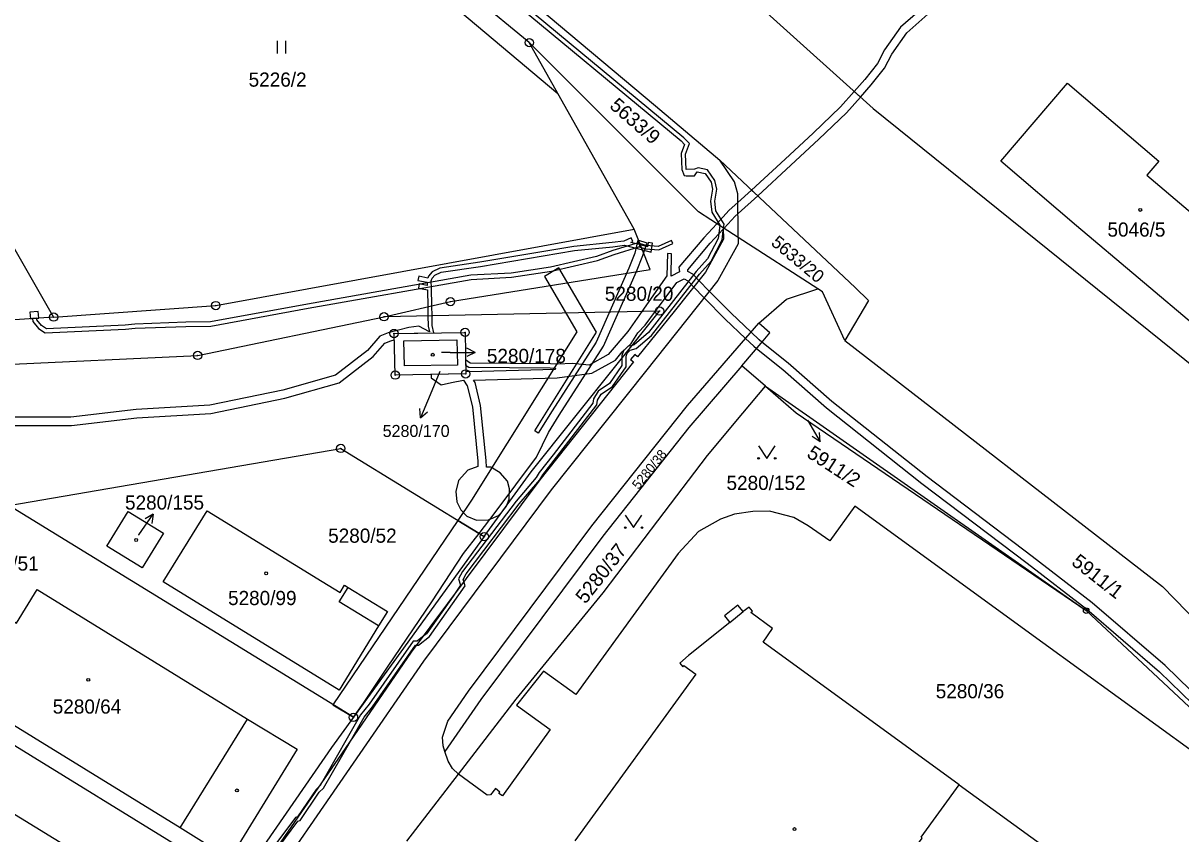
# Model space of a CAD drawing. Extents: x -644096 to -634268, y -1141430 to -1133463.
# Drawn here: x -637360 to -637221.1, y -1139652.7 to -1139555.4 of the extents above; entities that cross this region are included whole.
import ezdxf

# ---------------------------------------------------------------- set-up
doc = ezdxf.new("R2010")
doc.units = 0
for name, color, linetype in [('_CIVIL_CONSTRUCTION', 7, 'Continuous'), ('B_Hranice _3D', 7, 'Continuous'), ('M_Svah_Nasyp', 7, 'Continuous'), ('M_Svah_Zarez', 7, 'Continuous'), ('svrsek_osa_sjezdy', 7, 'Continuous'), ('svrsek_osa_VRT', 7, 'Continuous'), ('svrsek_popisy_VRT', 7, 'Continuous'), ('terminal_VRT', 7, 'Continuous')]:
    doc.layers.add(name, color=color, linetype=linetype)

msp = doc.modelspace()

# ---------------------------------------------------------------- linework, layer by layer
at = {"layer": '_CIVIL_CONSTRUCTION'}
for centre, radius in [((-637299.26, -1139557.76), 0.5), ((-637299.26, -1139557.76), 0.0303), ((-637336.87, -1139589.3), 0.5), ((-637308.72, -1139588.83), 0.5), ((-637308.72, -1139588.83), 0.0303), ((-637356.32, -1139590.68), 0.5), ((-637336.87, -1139589.3), 0.0303), ((-637316.69, -1139590.64), 0.5), ((-637283.63, -1139589.96), 0.5), ((-637283.63, -1139589.96), 0.0303), ((-637356.32, -1139590.68), 0.0303), ((-637316.69, -1139590.64), 0.0303), ((-637315.49, -1139592.65), 0.5), ((-637315.49, -1139592.65), 0.0303), ((-637306.96, -1139592.51), 0.5), ((-637306.96, -1139592.51), 0.0303), ((-637339.04, -1139595.28), 0.5), ((-637339.04, -1139595.28), 0.0303), ((-637315.34, -1139597.64), 0.5), ((-637306.89, -1139597.49), 0.5), ((-637315.34, -1139597.64), 0.0303), ((-637306.89, -1139597.49), 0.0303), ((-637321.88, -1139606.44), 0.5), ((-637321.88, -1139606.44), 0.0303), ((-637304.66, -1139617.02), 0.5), ((-637304.66, -1139617.02), 0.0303), ((-637232.45, -1139625.89), 0.335), ((-637232.45, -1139625.89), 0.0203), ((-637320.35, -1139638.69), 0.5), ((-637320.35, -1139638.69), 0.0303)]:
    msp.add_circle(centre, radius, dxfattribs=at)
at = {"layer": 'B_Hranice _3D'}
for points in [[(-637303.17, -1139551.18), (-637281.05, -1139569.53), (-637280.63, -1139569.99), (-637281.04, -1139571.04), (-637280.96, -1139572.99), (-637280.68, -1139573.71), (-637280.45, -1139573.74), (-637279.44, -1139573.74), (-637279.11, -1139573.26), (-637278.18, -1139573.47), (-637277.46, -1139574.51), (-637277.27, -1139575.34), (-637277.52, -1139576.76), (-637277.35, -1139578.11), (-637276.41, -1139579.64), (-637276.42, -1139579.69), (-637276.6, -1139581.24), (-637277.88, -1139583.68), (-637279.23, -1139585.2), (-637284.95, -1139592.54), (-637286.69, -1139594), (-637286.91, -1139594.07), (-637287.42, -1139594.22), (-637287.95, -1139594.71), (-637288.14, -1139595.27), (-637288.14, -1139595.61), (-637288.15, -1139596.5), (-637289.63, -1139598.64), (-637290.99, -1139599.58), (-637291.55, -1139600.47), (-637291.65, -1139601.01), (-637296.41, -1139607.2), (-637298.07, -1139609.31), (-637298.42, -1139609.94), (-637300.84, -1139612.75), (-637307.26, -1139621.21), (-637307.75, -1139622.09), (-637307.51, -1139622.86), (-637308.41, -1139624.14), (-637311.59, -1139628.67), (-637312.06, -1139629.03), (-637312.73, -1139629.54), (-637313.19, -1139629.54), (-637318.47, -1139637.13), (-637319.49, -1139638.4), (-637324.01, -1139646.3), (-637324.34, -1139646.88), (-637324.54, -1139647.07), (-637324.84, -1139647.36), (-637327.06, -1139650.63), (-637327.32, -1139650.7), (-637333.21, -1139658.64)], [(-637331.59, -1139657.3), (-637327.02, -1139651.14), (-637326.76, -1139651.07), (-637324.46, -1139647.68), (-637323.94, -1139647.2), (-637320.56, -1139641.28), (-637319.07, -1139638.68), (-637318.07, -1139637.43), (-637312.93, -1139630.04), (-637312.82, -1139630.04), (-637312.55, -1139630.04), (-637311.23, -1139629.01), (-637306.97, -1139622.94), (-637307.13, -1139622.42), (-637307.21, -1139622.15), (-637306.84, -1139621.49), (-637300.46, -1139613.07), (-637298, -1139610.21), (-637297.65, -1139609.59), (-637296.01, -1139607.5), (-637291.17, -1139601.21), (-637291.07, -1139600.65), (-637290.63, -1139599.94), (-637289.27, -1139599), (-637287.65, -1139596.66), (-637287.64, -1139595.35), (-637287.51, -1139594.99), (-637287.16, -1139594.66), (-637286.45, -1139594.44), (-637284.59, -1139592.88), (-637278.85, -1139585.52), (-637277.46, -1139583.96), (-637276.12, -1139581.4), (-637275.99, -1139580.3), (-637275.95, -1139580), (-637275.89, -1139579.52), (-637276.87, -1139577.93), (-637277.02, -1139576.78), (-637276.77, -1139575.32), (-637277, -1139574.31), (-637277.88, -1139573.03), (-637279.01, -1139572.78), (-637279.44, -1139572.95), (-637280.44, -1139572.97), (-637280.54, -1139571.12), (-637280.05, -1139569.87), (-637280.71, -1139569.17), (-637302.87, -1139550.78)], [(-637212.4, -1139642.77), (-637222.98, -1139632.49), (-637231.74, -1139624.95), (-637238.95, -1139619.39), (-637251.53, -1139609.83), (-637262.98, -1139600.81), (-637268.19, -1139596.2), (-637271.35, -1139593.68), (-637271.67, -1139593.42), (-637272.66, -1139592.49), (-637275.06, -1139590.23), (-637277.67, -1139587.57), (-637278.93, -1139586.28), (-637279.66, -1139585.54), (-637280.23, -1139585.23), (-637280.26, -1139585.01), (-637277.57, -1139581.82), (-637275.99, -1139580.12), (-637275.9, -1139580.03), (-637274.57, -1139578.59), (-637274.22, -1139578.27), (-637271.85, -1139576.13), (-637272.59, -1139575.44), (-637274.23, -1139576.93), (-637275.27, -1139577.87), (-637276.75, -1139579.48), (-637278.31, -1139581.16), (-637281.32, -1139584.71), (-637281.24, -1139585.27), (-637282.23, -1139585.77), (-637282.18, -1139583.09), (-637282.68, -1139583.07), (-637282.76, -1139585.73), (-637285.77, -1139590), (-637287.45, -1139592.4), (-637289.81, -1139595.17), (-637292.07, -1139596.45), (-637294.1, -1139596.25), (-637295.84, -1139596.34), (-637296.72, -1139596.28), (-637306.37, -1139596.2), (-637306.91, -1139595.8), (-637306.9, -1139596.43), (-637306.53, -1139596.7), (-637296.74, -1139596.78), (-637296.13, -1139596.82), (-637296.16, -1139596.97), (-637306.44, -1139597.24), (-637306.89, -1139597.2), (-637306.89, -1139597.49), (-637311.05, -1139597.56), (-637311.02, -1139597.98), (-637309.83, -1139598.79), (-637308.6, -1139598.54), (-637307.15, -1139598.25), (-637306.71, -1139598.91), (-637306.09, -1139601.46), (-637305.43, -1139607.97), (-637305.45, -1139608.61), (-637306.65, -1139609.04), (-637307.76, -1139610.28), (-637308.07, -1139611.62), (-637307.96, -1139612.86), (-637307.47, -1139613.79), (-637306.74, -1139614.55), (-637305.58, -1139615.03), (-637304.15, -1139615.01), (-637302.95, -1139614.48), (-637302.55, -1139614.1), (-637302.01, -1139613.36), (-637301.66, -1139612.54), (-637301.64, -1139611.3), (-637301.89, -1139610.38), (-637302.74, -1139609.38), (-637303.89, -1139608.7), (-637304.4, -1139608.67), (-637304.43, -1139607.89), (-637305.11, -1139601.3), (-637305.77, -1139598.51), (-637305.96, -1139598.23), (-637295.93, -1139597.97), (-637291.75, -1139597.41), (-637288.93, -1139595.84), (-637288.12, -1139594.83), (-637287.02, -1139593.84), (-637286.24, -1139592.57), (-637285.36, -1139591.64), (-637284.12, -1139589.97), (-637281.57, -1139586.55), (-637280.7, -1139586.11), (-637280.26, -1139586.34), (-637279.56, -1139587.07), (-637278.3, -1139588.36), (-637275.76, -1139590.95), (-637273.32, -1139593.25), (-637272.33, -1139594.18), (-637272, -1139594.44), (-637268.83, -1139596.96)], [(-637363.21, -1139603.69), (-637354.2, -1139603.69), (-637346.36, -1139602.75), (-637337.46, -1139602.23), (-637328.59, -1139600.42), (-637322.06, -1139598.55), (-637317.97, -1139595.41), (-637316.61, -1139593.81), (-637315.88, -1139593.52), (-637315.47, -1139593.42), (-637315.49, -1139592.65), (-637310.72, -1139592.57), (-637310.9, -1139591.69), (-637310.92, -1139590.52), (-637310.94, -1139589.33), (-637310.98, -1139587.2), (-637311.04, -1139586.33), (-637310.92, -1139586.02), (-637310.6, -1139585.65), (-637309.84, -1139585.3), (-637305.13, -1139584.61), (-637293.84, -1139582.7), (-637289.25, -1139582.24), (-637287.83, -1139582.07), (-637285.69, -1139582.6), (-637284.65, -1139582.91), (-637284.49, -1139581.82), (-637284.99, -1139581.74), (-637285.07, -1139582.27), (-637285.92, -1139582.02), (-637287.06, -1139581.74), (-637286.83, -1139581.63), (-637287.05, -1139581.17), (-637287.93, -1139581.59), (-637289.31, -1139581.74), (-637293.9, -1139582.2), (-637305.21, -1139584.11), (-637309.98, -1139584.82), (-637310.9, -1139585.25), (-637311.36, -1139585.76), (-637311.45, -1139586), (-637312.53, -1139585.79), (-637312.63, -1139586.29), (-637311.52, -1139586.5), (-637311.5, -1139586.9), (-637312.46, -1139586.71), (-637312.56, -1139587.21), (-637311.48, -1139587.42), (-637311.44, -1139589.45), (-637311.42, -1139590.53), (-637311.4, -1139591.75), (-637311.25, -1139592.45), (-637312.53, -1139591.76), (-637313.72, -1139591.94), (-637316.18, -1139592.56), (-637317.21, -1139592.97), (-637318.67, -1139594.69), (-637322.52, -1139597.65), (-637328.83, -1139599.44), (-637337.58, -1139601.23), (-637346.44, -1139601.75), (-637354.26, -1139602.69), (-637363.23, -1139602.69)], [(-637268.83, -1139596.96), (-637263.62, -1139601.57), (-637252.15, -1139610.63), (-637239.55, -1139620.19), (-637232.38, -1139625.73), (-637223.66, -1139633.23), (-637213.08, -1139643.49), (-637207.25, -1139648.8), (-637202.92, -1139653.6)]]:
    msp.add_lwpolyline(points, dxfattribs=at)
for points in [[(-637260.27, -1139563.62), (-637259.53, -1139564.28), (-637258.23, -1139562.83), (-637256.64, -1139560.81), (-637255.78, -1139559.13), (-637253.98, -1139556.58), (-637249.99, -1139553.08), (-637246.12, -1139551.01), (-637248.91, -1139551.37), (-637250.57, -1139552.26), (-637254.72, -1139555.9), (-637256.64, -1139558.61), (-637257.48, -1139560.27), (-637258.99, -1139562.19)], [(-637271.85, -1139576.13), (-637267.89, -1139572.46), (-637264.53, -1139569.32), (-637261.22, -1139566.17), (-637259.53, -1139564.28), (-637260.27, -1139563.62), (-637261.94, -1139565.47), (-637265.21, -1139568.6), (-637268.57, -1139571.72), (-637272.59, -1139575.44)], [(-637358.84, -1139590.86), (-637358.81, -1139591.2), (-637358.12, -1139592.06), (-637357.32, -1139592.57), (-637347.71, -1139592.14), (-637346.54, -1139592.02), (-637340.46, -1139591.8), (-637337.45, -1139591.76), (-637325.8, -1139589.62), (-637306.23, -1139586.16), (-637301.38, -1139585.9), (-637296.6, -1139585.19), (-637291.06, -1139583.88), (-637289.08, -1139583.16), (-637286.01, -1139582.22), (-637285.87, -1139582.14), (-637286.06, -1139581.67), (-637286.21, -1139581.76), (-637289.24, -1139582.68), (-637291.2, -1139583.4), (-637296.7, -1139584.69), (-637301.44, -1139585.4), (-637306.29, -1139585.66), (-637325.88, -1139589.12), (-637337.49, -1139591.26), (-637340.48, -1139591.3), (-637346.58, -1139591.52), (-637347.75, -1139591.64), (-637357.18, -1139592.07), (-637357.78, -1139591.68), (-637358.33, -1139591), (-637358.34, -1139590.83)], [(-637307.82, -1139615.08), (-637305.28, -1139616.64), (-637303.34, -1139614.14), (-637298.39, -1139607.48), (-637296.94, -1139604.51), (-637295.67, -1139602.45), (-637290.37, -1139594.16), (-637286.39, -1139585.21), (-637285.63, -1139583.28), (-637285.22, -1139582.11), (-637286.33, -1139581.77), (-637286.61, -1139583.02), (-637287.31, -1139584.83), (-637291.25, -1139593.68), (-637296.51, -1139601.91), (-637298.19, -1139604.62), (-637298.61, -1139604.34), (-637291.21, -1139592.5), (-637295.73, -1139584.79), (-637297.45, -1139585.81), (-637293.55, -1139592.46), (-637306.18, -1139612.65)], [(-637286.23, -1139581.46), (-637286.33, -1139581.77), (-637285.96, -1139581.88), (-637286.07, -1139582.26), (-637285.32, -1139582.5), (-637283.71, -1139582.61), (-637282.04, -1139581.84), (-637282.2, -1139581.48), (-637283.79, -1139582.21), (-637285.22, -1139582.11), (-637285.12, -1139581.81)], [(-637359.18, -1139590.08), (-637359.08, -1139590.88), (-637358.84, -1139590.86), (-637358.34, -1139590.83), (-637358.08, -1139590.81), (-637358.18, -1139590.01)], [(-637307.82, -1139615.08), (-637322.81, -1139637.18), (-637320.35, -1139638.69), (-637319.13, -1139637), (-637316.19, -1139632.55), (-637310.95, -1139624.85), (-637307.14, -1139619.05), (-637305.28, -1139616.64)]]:
    msp.add_lwpolyline(points, close=True, dxfattribs=at)
at = {"layer": 'M_Svah_Nasyp'}
for p, q in [((-637322.06, -1139624.82), (-637321, -1139623.11)), ((-637317.34, -1139627.73), (-637322.06, -1139624.82)), ((-637275.21, -1139627.32), (-637273.6, -1139625.99)), ((-637341.13, -1139651.96), (-637333.07, -1139638.9))]:
    msp.add_line(p, q, dxfattribs=at)
at = {"layer": 'M_Svah_Zarez'}
for centre in [(-637225.96, -1139577.82), (-637310.84, -1139595.2), (-637346.42, -1139617.42), (-637330.83, -1139621.42), (-637352.17, -1139634.2), (-637334.34, -1139647.46), (-637267.44, -1139652.1)]:
    msp.add_circle(centre, 0.175, dxfattribs=at)
at = {"layer": 'svrsek_osa_sjezdy'}
for p, q in [((-637329.45, -1139559.06), (-637329.45, -1139557.56)), ((-637328.45, -1139559.06), (-637328.45, -1139557.56))]:
    msp.add_line(p, q, dxfattribs=at)
for points in [[(-637271.76, -1139606.13), (-637270.76, -1139607.63), (-637269.76, -1139606.13)], [(-637287.74, -1139614.44), (-637286.74, -1139615.94), (-637285.74, -1139614.44)]]:
    msp.add_lwpolyline(points, dxfattribs=at)
for centre in [(-637271.76, -1139607.63), (-637269.76, -1139607.63), (-637287.74, -1139615.94), (-637285.74, -1139615.94)]:
    msp.add_circle(centre, 0.1, dxfattribs=at)
at = {"layer": 'svrsek_popisy_VRT'}
for p, q in [((-637305.75, -1139594.91), (-637306.75, -1139594.41)), ((-637308.75, -1139594.91), (-637309.81, -1139594.91)), ((-637308.75, -1139594.91), (-637305.75, -1139594.91)), ((-637305.75, -1139594.91), (-637306.75, -1139595.41)), ((-637309.98, -1139597.19), (-637311.16, -1139599.99)), ((-637311.16, -1139599.99), (-637312.33, -1139602.75)), ((-637312.33, -1139602.75), (-637312.4, -1139601.64)), ((-637312.33, -1139602.75), (-637311.48, -1139602.03)), ((-637265.88, -1139603.04), (-637264.38, -1139605.64)), ((-637264.38, -1139605.64), (-637265.31, -1139605.02)), ((-637264.38, -1139605.64), (-637264.45, -1139604.52)), ((-637346.09, -1139616.8), (-637344.37, -1139614.34)), ((-637344.37, -1139614.34), (-637345.35, -1139614.88)), ((-637344.37, -1139614.34), (-637344.53, -1139615.45)), ((-637346.13, -1139616.86), (-637346.09, -1139616.8))]:
    msp.add_line(p, q, dxfattribs=at)
at = {"layer": 'terminal_VRT'}
for p, q in [((-637299.26, -1139557.76), (-637329.84, -1139532.32)), ((-637375.12, -1139557.96), (-637356.32, -1139590.68)), ((-637295.82, -1139563.87), (-637299.26, -1139557.76)), ((-637286.66, -1139580.13), (-637295.82, -1139563.87)), ((-637274.21, -1139581.12), (-637275.99, -1139579.97)), ((-637264.65, -1139587.3), (-637274.21, -1139581.12)), ((-637270.93, -1139598.96), (-637273.77, -1139596.51)), ((-637270.93, -1139598.96), (-637232.45, -1139625.89)), ((-637320.35, -1139638.69), (-637361.69, -1139613.27)), ((-637334.22, -1139658.58), (-637399.7, -1139618.33)), ((-637313.95, -1139653.55), (-637307.77, -1139645.52))]:
    msp.add_line(p, q, dxfattribs=at)
for points in [[(-637325.46, -1139530.37), (-637322.44, -1139532.97), (-637314.79, -1139539.46), (-637307.12, -1139545.93), (-637299.46, -1139552.41), (-637291.8, -1139558.9), (-637284.11, -1139565.34), (-637276.41, -1139571.84)], [(-637331.9, -1139533.49), (-637318.06, -1139545.14), (-637303.59, -1139557.33), (-637295.82, -1139563.87)], [(-637270.76, -1139554.18), (-637258, -1139565.66), (-637177.06, -1139630.83)], [(-637275.99, -1139579.97), (-637278.98, -1139578.04), (-637299.26, -1139557.76)], [(-637210.09, -1139592.88), (-637218.8, -1139592.19), (-637233.6, -1139579.75), (-637242.69, -1139571.98), (-637234.7, -1139562.63), (-637223.74, -1139571.97), (-637225.17, -1139573.65), (-637206.9, -1139589.15), (-637210.09, -1139592.88)], [(-637274.21, -1139581.12), (-637274.23, -1139575.88), (-637274.64, -1139574.45), (-637276.41, -1139571.84)], [(-637276.41, -1139571.84), (-637260.18, -1139587.12), (-637258.57, -1139588.7), (-637261.41, -1139593.49)], [(-637275.99, -1139579.97), (-637275.97, -1139581.35), (-637278.14, -1139585.28), (-637281.88, -1139590), (-637286.27, -1139595.46), (-637286.61, -1139595.17), (-637287.12, -1139595.77), (-637286.77, -1139596.06), (-637298, -1139610.21), (-637313.43, -1139630.86), (-637321.78, -1139643.07), (-637344.8, -1139676.44), (-637368.71, -1139709.25)], [(-637356.32, -1139590.68), (-637336.87, -1139589.3), (-637286.66, -1139580.13)], [(-637316.69, -1139590.64), (-637308.72, -1139588.83), (-637284.76, -1139584.97), (-637286.66, -1139580.13)], [(-637274.21, -1139581.12), (-637274.21, -1139581.91), (-637276.65, -1139586.29), (-637285.33, -1139597.2), (-637296.64, -1139611.4), (-637311.95, -1139631.96), (-637320.38, -1139644.21), (-637343.35, -1139677.47), (-637350.4, -1139687.43), (-637367.28, -1139710.32), (-637379.91, -1139725.35), (-637394.85, -1139741.12), (-637404.78, -1139750.77), (-637424.76, -1139768.25), (-637438.92, -1139779.51), (-637457.51, -1139793.19), (-637490.64, -1139817.09), (-637523.45, -1139840.79), (-637556.64, -1139864.68), (-637560.15, -1139867.2), (-637561.78, -1139867.36), (-637563.66, -1139867.54)], [(-637271.74, -1139591.42), (-637268.4, -1139588.52), (-637264.65, -1139587.3)], [(-637261.41, -1139593.49), (-637264.09, -1139587.67), (-637264.65, -1139587.3)], [(-637356.32, -1139590.68), (-637363.95, -1139591.23), (-637396.45, -1139590.85), (-637415.56, -1139588.6), (-637416.19, -1139591.61)], [(-637304.66, -1139617.02), (-637299.04, -1139609.26), (-637283.63, -1139589.96), (-637316.69, -1139590.64)], [(-637363.01, -1139596.39), (-637339.04, -1139595.28), (-637316.69, -1139590.64)], [(-637309.4, -1139642.81), (-637309.59, -1139642.12), (-637309.69, -1139641.09), (-637309.04, -1139639.16), (-637306.57, -1139635.57), (-637291.76, -1139615.74), (-637280.29, -1139601.3), (-637271.74, -1139591.42)], [(-637273.77, -1139596.51), (-637271.2, -1139593.51), (-637270.4, -1139592.58), (-637271.74, -1139591.42)], [(-637306.96, -1139592.51), (-637306.89, -1139597.49), (-637315.34, -1139597.64), (-637315.49, -1139592.65), (-637306.96, -1139592.51)], [(-637314.3, -1139593.54), (-637307.94, -1139593.42), (-637307.89, -1139596.44), (-637314.25, -1139596.52), (-637314.3, -1139593.54)], [(-637261.41, -1139593.49), (-637223.29, -1139623), (-637198.51, -1139648.46)], [(-637273.77, -1139596.51), (-637280.14, -1139603.94), (-637290.42, -1139616.95), (-637305.08, -1139636.54), (-637309.4, -1139642.81)], [(-637307.77, -1139645.52), (-637300.83, -1139636.5), (-637290.38, -1139623.76), (-637283.85, -1139615.12), (-637277.88, -1139607.28), (-637273.63, -1139602.19), (-637270.93, -1139598.96)], [(-637270.93, -1139598.96), (-637267.24, -1139602.15), (-637232.45, -1139625.89)], [(-637361.69, -1139613.27), (-637321.88, -1139606.44), (-637304.66, -1139617.02)], [(-637322.08, -1139635.43), (-637343.19, -1139622.45), (-637337.92, -1139613.92), (-637324.1, -1139622.41), (-637321.94, -1139623.73), (-637321.42, -1139622.86), (-637321, -1139623.11), (-637316.27, -1139626.01), (-637317.34, -1139627.73), (-637322.08, -1139635.43)], [(-637215.04, -1139646.17), (-637237.64, -1139629.77), (-637260.22, -1139613.36), (-637263.19, -1139617.51), (-637265.81, -1139615.73), (-637267.54, -1139614.72), (-637270.44, -1139613.96), (-637272.44, -1139614), (-637274.63, -1139614.33), (-637276.34, -1139614.92), (-637278.96, -1139616.4), (-637281.41, -1139619.04), (-637293.68, -1139635.95), (-637297.55, -1139633.16), (-637300.78, -1139637.25), (-637296.74, -1139640.17), (-637302.47, -1139648.13), (-637302.9, -1139647.84), (-637302.78, -1139647.67), (-637303.33, -1139647.25), (-637303.9, -1139648), (-637304.32, -1139648.05), (-637307.77, -1139645.52)], [(-637345.69, -1139620.75), (-637349.94, -1139618.15), (-637347.39, -1139614.01), (-637343.13, -1139616.6), (-637345.69, -1139620.75)], [(-637304.66, -1139617.02), (-637314.66, -1139630.84), (-637320.35, -1139638.69)], [(-637360.78, -1139627.39), (-637358.28, -1139623.37), (-637333.07, -1139638.9), (-637327.11, -1139642.53), (-637335.19, -1139655.65), (-637341.13, -1139651.96), (-637376.39, -1139630.27), (-637380.48, -1139627.73), (-637375.97, -1139620.38), (-637371.86, -1139622.92), (-637370.81, -1139621.22), (-637360.78, -1139627.39)], [(-637247.68, -1139646.79), (-637271.22, -1139629.68), (-637270.08, -1139628.05), (-637272.69, -1139626.13), (-637272.5, -1139625.94), (-637272.88, -1139625.46), (-637273.6, -1139625.99), (-637274.23, -1139625.22), (-637275.85, -1139626.52), (-637275.21, -1139627.32), (-637280.17, -1139631.28), (-637281.2, -1139632.21), (-637280.83, -1139632.62), (-637280.71, -1139632.49), (-637279.29, -1139633.5), (-637293.81, -1139653.51)], [(-637232.45, -1139625.89), (-637207.79, -1139648.97), (-637204.23, -1139655.13)], [(-637320.35, -1139638.69), (-637322.97, -1139642.31), (-637334.22, -1139658.58)], [(-637375.45, -1139641.48), (-637354.5, -1139654.33), (-637347.7, -1139658.54), (-637350.48, -1139663.06), (-637345.35, -1139666.22), (-637352.46, -1139677.87), (-637385.34, -1139657.72), (-637375.45, -1139641.48)], [(-637307.77, -1139645.52), (-637308.47, -1139644.83), (-637309, -1139643.95), (-637309.4, -1139642.81)], [(-637227.49, -1139671.06), (-637237.48, -1139663.8), (-637239.44, -1139666.49), (-637254.08, -1139655.87), (-637252.12, -1139653.18), (-637252.24, -1139653.09), (-637247.68, -1139646.79)], [(-637247.68, -1139646.79), (-637226.4, -1139662.23), (-637225.17, -1139660.66), (-637222.54, -1139662.54), (-637222.43, -1139662.3), (-637221.88, -1139662.5), (-637222.17, -1139663.34), (-637221.19, -1139663.73), (-637221.9, -1139665.64), (-637222.9, -1139665.27), (-637225.67, -1139672.51), (-637226.17, -1139672.33), (-637226.11, -1139672.16), (-637227.49, -1139671.06)]]:
    msp.add_lwpolyline(points, dxfattribs=at)

# ---------------------------------------------------------------- texts
at = {"layer": 'svrsek_osa_VRT'}
for s, height, p in [('5226/2', 1.7, (-637332.93, -1139563.04)), ('5046/5', 1.7, (-637229.9, -1139581.03)), ('5280/20', 1.7, (-637290.2, -1139588.73)), ('5280/178', 1.7, (-637304.35, -1139596.19)), ('5280/170', 1.44, (-637316.85, -1139605.06)), ('5280/152', 1.7, (-637275.6, -1139611.42)), ('5280/155', 1.7, (-637347.76, -1139613.77)), ('5280/52', 1.7, (-637323.39, -1139617.75)), ('5280/51', 1.7, (-637366.34, -1139621.09)), ('5280/99', 1.7, (-637335.4, -1139625.23)), ('5280/36', 1.7, (-637250.5, -1139636.41)), ('5280/64', 1.7, (-637356.43, -1139638.25))]:
    msp.add_text(s, height=height, dxfattribs=at).set_placement(p)
for s, height, rotation, p in [('5633/9', 1.7, 319, (-637289.73, -1139565.51)), ('5633/20', 1.53, 320, (-637270.36, -1139581.94)), ('5280/38', 1.14, 51, (-637286.15, -1139611.44)), ('5911/2', 1.7, 327, (-637266.09, -1139607.39)), ('5280/37', 1.7, 52, (-637292.52, -1139625.18)), ('5911/1', 1.7, 322, (-637234.33, -1139620.3))]:
    msp.add_text(s, height=height, rotation=rotation, dxfattribs=at).set_placement(p)

doc.saveas('drawing.dxf')
